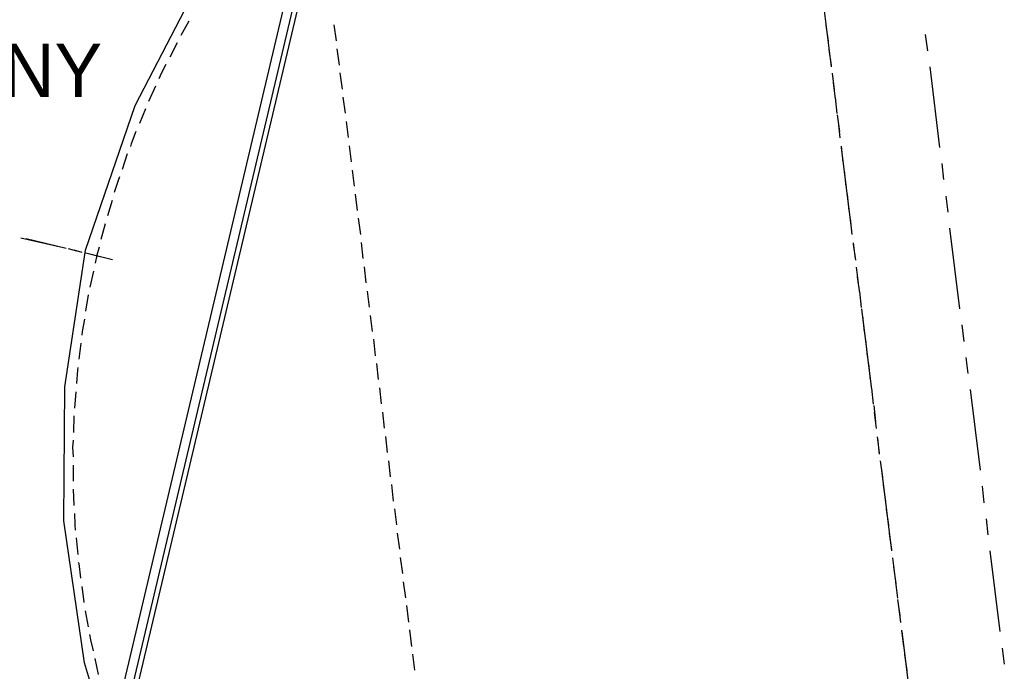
# Model space of a CAD drawing. Header units: feet. Extents: x -79 to 198, y -22 to 181.
# Tile 518 of 656: x 128 to 158, y 60 to 80. Entities that reach past the tile are written whole.
import ezdxf
from ezdxf.enums import TextEntityAlignment as Align

# ---------------------------------------------------------------- set-up
doc = ezdxf.new("R2010")
doc.units = ezdxf.units.FT
for name, color, linetype in [('A-AREA-COMUN', 252, 'CONTINUOUS'), ('A-LINEA', 7, 'CONTINUOUS'), ('A-TEXTO-PDF', 3, 'CONTINUOUS')]:
    doc.layers.add(name, color=color, linetype=linetype)

msp = doc.modelspace()

# ---------------------------------------------------------------- linework, layer by layer
at = {"layer": 'A-AREA-COMUN'}
msp.add_lwpolyline([(131.04, 55.4844), (129.568, 60.4089), (128.928, 64.7644), (128.96, 68.8889), (129.6, 73.0844), (131.12, 77.5289), (132.928, 81.0133), (136.4, 85.7244), (138.88, 88.16), (138.96, 88.8), (139.68, 89.7244), (140.24, 89.8844), (141.92, 92.5333), (143.2, 95.1289), (144.16, 97.7244), (145.952, 104.5689)], dxfattribs=at)
at = {"layer": 'A-LINEA'}
for p, q in [((137.1004, 86.5542), (130.2222, 57.4874)), ((137.1004, 86.5542), (130.2222, 57.4874)), ((137.1004, 86.5542), (130.2222, 57.4874)), ((137.1004, 86.5542), (130.2222, 57.4874)), ((137.1004, 86.5542), (130.2222, 57.4874)), ((137.1004, 86.5542), (130.2222, 57.4874)), ((137.3338, 86.3163), (130.5375, 57.5956)), ((137.3338, 86.3163), (130.5375, 57.5956)), ((137.3338, 86.3163), (130.5375, 57.5956)), ((137.3338, 86.3163), (130.5375, 57.5956)), ((137.3338, 86.3163), (130.5375, 57.5956)), ((137.3338, 86.3163), (130.5375, 57.5956)), ((137.4552, 86.2021), (130.7014, 57.6475)), ((137.4552, 86.2021), (130.7014, 57.6475)), ((137.4552, 86.2021), (130.7014, 57.6475)), ((137.4552, 86.2021), (130.7014, 57.6475)), ((152.2, 81.2044), (152.5067, 78.7244)), ((132.7733, 80.1244), (132.52, 79.6844)), ((137.2267, 80.0178), (137.2933, 79.5244)), ((152.3467, 80.0044), (152.4133, 79.5111)), ((155.4, 79.7111), (155.4667, 79.2178)), ((132.4133, 79.4578), (132.1867, 79.0178)), ((137.32, 79.2711), (137.3867, 78.7778)), ((152.44, 79.2578), (152.5067, 78.7644)), ((155.5333, 78.7244), (155.84, 76.2444)), ((137.4133, 78.5378), (137.48, 78.0311)), ((152.5333, 78.5244), (152.6, 78.0178)), ((131.7467, 78.1244), (131.5333, 77.6578)), ((152.5733, 78.2311), (152.6267, 77.7378)), ((137.5067, 77.7911), (137.5733, 77.2978)), ((152.6267, 77.7778), (152.68, 77.2844)), ((131.44, 77.4311), (131.2533, 76.9778)), ((152.6933, 77.2444), (152.76, 76.7378)), ((137.6, 77.0444), (137.6667, 76.5511)), ((152.72, 77.0311), (152.7733, 76.5378)), ((137.6933, 76.2978), (137.76, 75.8044)), ((152.8133, 76.2844), (152.8667, 75.7911)), ((152.8133, 76.2444), (153.12, 73.7644)), ((130.88, 76.0444), (130.72, 75.5644)), ((155.9067, 75.7511), (155.96, 75.2578)), ((137.7867, 75.5511), (137.8533, 75.0578)), ((152.9067, 75.5378), (152.96, 75.0444)), ((137.88, 74.8044), (137.9467, 74.3111)), ((153, 74.8044), (153.0533, 74.2978)), ((156.0267, 74.7511), (156.0933, 74.2578)), ((130.4133, 74.6178), (130.2667, 74.1378)), ((130.2, 73.8978), (130.0667, 73.4178)), ((137.9733, 74.0711), (138.04, 73.5644)), ((153.0933, 74.0578), (153.1467, 73.5644)), ((156.1467, 73.7644), (156.4533, 71.2844)), ((127.6133, 73.4711), (128.8267, 73.1911)), ((127.6133, 73.4711), (128.8267, 73.1911)), ((127.7733, 73.4444), (129, 73.1511)), ((138.0667, 73.3244), (138.12, 72.8311)), ((153.1867, 73.3111), (153.24, 72.8178)), ((153.1867, 73.2711), (153.2533, 72.7778)), ((129.0667, 73.1378), (129.32, 73.0711)), ((129.0667, 73.1378), (129.32, 73.0711)), ((129.24, 73.0978), (129.48, 73.0311)), ((129.56, 73.0178), (130.4267, 72.8044)), ((129.56, 73.0178), (130.4267, 72.8044)), ((129.72, 72.9778), (130.4267, 72.8044)), ((129.84, 72.4444), (129.7333, 71.9511)), ((138.16, 72.5778), (138.2133, 72.0844)), ((153.28, 72.5644), (153.3333, 72.0711)), ((153.3067, 72.2711), (153.3733, 71.7778)), ((129.68, 71.7111), (129.6, 71.2178)), ((138.2533, 71.8311), (138.3067, 71.3378)), ((153.3733, 71.8178), (153.4267, 71.3244)), ((153.44, 71.2844), (153.7467, 68.8044)), ((138.3467, 71.0844), (138.4, 70.5911)), ((153.4667, 71.0711), (153.52, 70.5778)), ((156.52, 70.7911), (156.5867, 70.2844)), ((129.4533, 70.2311), (129.3867, 69.7378)), ((138.44, 70.3511), (138.4933, 69.8444)), ((153.56, 70.3378), (153.6133, 69.8311)), ((138.5333, 69.6044), (138.5867, 69.1111)), ((153.6533, 69.5911), (153.7067, 69.0978)), ((156.64, 69.7911), (156.7067, 69.2978)), ((129.2933, 68.7378), (129.2533, 68.2311)), ((138.6267, 68.8578), (138.68, 68.3644)), ((153.7467, 68.8444), (153.8, 68.3511)), ((156.7733, 68.8044), (157.08, 66.3244)), ((138.72, 68.1111), (138.7733, 67.6178)), ((153.8133, 68.3111), (153.8667, 67.8178)), ((153.8267, 68.0978), (153.8933, 67.6044)), ((129.24, 67.9911), (129.2267, 67.4844)), ((138.8133, 67.3644), (138.8667, 66.8711)), ((153.92, 67.3511), (153.9867, 66.8578)), ((153.9333, 67.3111), (153.9867, 66.8178)), ((138.9067, 66.6178), (138.96, 66.1244)), ((154.0133, 66.6178), (154.08, 66.1111)), ((129.2133, 66.4844), (129.2133, 65.9911)), ((154.0533, 66.3244), (154.36, 63.8444)), ((129.2133, 65.7378), (129.24, 65.2444)), ((139, 65.8844), (139.0533, 65.3778)), ((154.1067, 65.8711), (154.1733, 65.3644)), ((157.1467, 65.8311), (157.2, 65.3244)), ((139.0933, 65.1378), (139.1467, 64.6444)), ((154.2, 65.1244), (154.2667, 64.6311)), ((157.2667, 64.8311), (157.32, 64.3378)), ((129.3067, 64.2444), (129.36, 63.7378)), ((139.1733, 64.3911), (139.24, 63.8978)), ((154.2933, 64.3778), (154.36, 63.8844)), ((157.3867, 63.8444), (157.6933, 61.3644)), ((139.2667, 63.6444), (139.3333, 63.1511)), ((154.3867, 63.6311), (154.4533, 63.1378)), ((154.4267, 63.3511), (154.4933, 62.8444)), ((139.36, 62.8978), (139.4267, 62.4044)), ((154.48, 62.8844), (154.5467, 62.3911)), ((154.5467, 62.3511), (154.6133, 61.8578)), ((139.4533, 62.1644), (139.52, 61.6578)), ((154.5733, 62.1511), (154.64, 61.6444)), ((129.5867, 62.0044), (129.68, 61.5111)), ((139.5467, 61.4178), (139.6133, 60.9111)), ((154.6667, 61.4044), (154.7333, 60.9111)), ((154.68, 61.3644), (154.9867, 58.8844)), ((157.76, 60.8578), (157.8267, 60.3644)), ((129.88, 60.5378), (129.9867, 60.0444)), ((139.64, 60.6711), (139.7067, 60.1778)), ((154.76, 60.6578), (154.8267, 60.1644))]:
    msp.add_line(p, q, dxfattribs=at)
for points in [[(132.0667, 78.7911), (131.9333, 78.5378), (131.8533, 78.3511)], [(131.1467, 76.7378), (131, 76.3511), (130.9733, 76.2711)], [(130.64, 75.3378), (130.6, 75.2311), (130.48, 74.8578)], [(130.0133, 73.1778), (129.9467, 72.9378), (129.8933, 72.6844)], [(129.56, 70.9644), (129.4933, 70.5911), (129.48, 70.4711)], [(129.36, 69.4844), (129.3467, 69.4044), (129.32, 68.9911)], [(129.2133, 67.2444), (129.2, 67.0311), (129.2133, 66.7378)], [(129.2533, 64.9911), (129.2667, 64.6444), (129.28, 64.4844)], [(129.3733, 63.4978), (129.3867, 63.4578), (129.44, 63.0044)], [(129.48, 62.7511), (129.5467, 62.2844), (129.5467, 62.2578)], [(129.72, 61.2711), (129.7467, 61.1111), (129.8267, 60.7778)]]:
    msp.add_lwpolyline(points, dxfattribs=at)

# ---------------------------------------------------------------- texts
at = {"layer": 'A-TEXTO-PDF'}
msp.add_text('BALCONY', height=1.646, dxfattribs=at).set_placement((124.8498, 77.7918), align=Align.CENTER)

doc.saveas('drawing.dxf')
